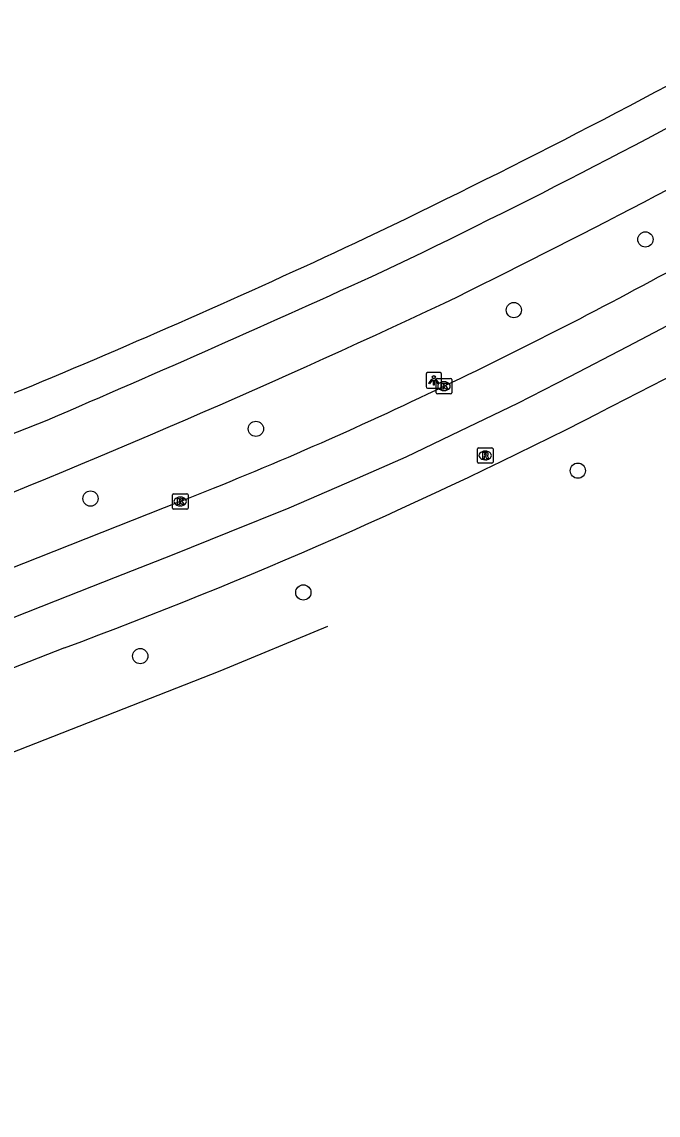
# Model space of a CAD drawing. Extents: x 157692 to 159670, y 381454 to 383289.
# Drawn here: x 158986.8 to 159027.6, y 382049.4 to 382119.6 of the extents above; entities that cross this region are included whole.
import ezdxf

# ---------------------------------------------------------------- set-up
doc = ezdxf.new("R2010")
doc.units = 0
for name, color, linetype in [('IMGEO_Boom', 7, 'Continuous'), ('IMGEO_Fietspad_gesloten', 7, 'Continuous'), ('IMGEO_Kolk', 7, 'Continuous'), ('IMGEO_Lichtpunt', 7, 'Continuous'), ('IMGEO_Rijbaan_regionaal_gesloten', 7, 'Continuous'), ('IMGEO_Rijbaan_regionaal_open', 7, 'Continuous'), ('IMGEO_Rioolput', 7, 'Continuous'), ('IMGEO_Voetpad_open', 7, 'Continuous')]:
    doc.layers.add(name, color=color, linetype=linetype)

msp = doc.modelspace()

# ---------------------------------------------------------------- linework, layer by layer
at = {"layer": 'IMGEO_Boom'}
for centre in [(159026.807, 382105.64), (159018.359, 382101.106), (159001.798, 382093.484), (159022.471, 382090.797), (158991.178, 382089.008), (159004.843, 382082.98), (158994.372, 382078.893)]:
    msp.add_circle(centre, 0.489, dxfattribs=at)
at = {"layer": 'IMGEO_Fietspad_gesloten'}
msp.add_lwpolyline([(158935.254, 382073.153), (158988.396, 382094.042)], dxfattribs=at)
for centre, radius, start, end in [((158804.999, 382532.812), 475.645, 295.51958, 299.19008), ((158767.978, 382602.977), 558.482, 296.12371, 299.07289), ((158587.029, 383029.445), 1017.877, 293.223442, 294.548286), ((158759.898, 382643.1), 598.155, 291.402525, 295.126276)]:
    msp.add_arc(centre, radius, start, end, dxfattribs=at)
at = {"layer": 'IMGEO_Kolk'}
for p, q in [((159013.374, 382095.794), (159013.374, 382096.646)), ((159013.449, 382096.72), (159014.301, 382096.72)), ((159014.375, 382096.646), (159014.375, 382095.794)), ((159013.885, 382095.94), (159013.86, 382095.94)), ((159013.862, 382096.5), (159013.887, 382096.5)), ((159014.301, 382095.72), (159013.449, 382095.72)), ((158996.438, 382088.393), (158996.438, 382089.245)), ((158996.513, 382089.319), (158997.365, 382089.319)), ((158996.926, 382089.099), (158996.951, 382089.099)), ((158997.439, 382089.245), (158997.439, 382088.393)), ((158997.365, 382088.319), (158996.513, 382088.319)), ((158996.949, 382088.539), (158996.924, 382088.539))]:
    msp.add_line(p, q, dxfattribs=at)
for points in [[(159013.374, 382095.794), (159013.374, 382096.646)], [(159013.449, 382096.72), (159014.301, 382096.72)], [(159014.375, 382096.646), (159014.375, 382095.794)], [(159013.695, 382096.42), (159013.818, 382096.42), (159013.818, 382096.269), (159013.948, 382096.42), (159014.112, 382096.42), (159013.966, 382096.269), (159014.119, 382096.02), (159013.967, 382096.02), (159013.882, 382096.184), (159013.818, 382096.117), (159013.818, 382096.02), (159013.695, 382096.02), (159013.695, 382096.42)], [(159014.301, 382095.72), (159013.449, 382095.72)], [(158996.438, 382088.393), (158996.438, 382089.245)], [(158996.513, 382089.319), (158997.365, 382089.319)], [(158996.759, 382089.019), (158996.882, 382089.019), (158996.882, 382088.868), (158997.012, 382089.019), (158997.176, 382089.019), (158997.03, 382088.868), (158997.183, 382088.619), (158997.031, 382088.619), (158996.946, 382088.783), (158996.882, 382088.716), (158996.882, 382088.619), (158996.759, 382088.619), (158996.759, 382089.019)], [(158997.439, 382089.245), (158997.439, 382088.393)], [(158997.365, 382088.319), (158996.513, 382088.319)]]:
    msp.add_lwpolyline(points, dxfattribs=at)
for centre, start, end in [((159013.451, 382096.644), 91.55205, 178.44795), ((159013.451, 382096.644), 91.55205, 178.44795), ((159014.299, 382096.644), 1.55205, 88.44795), ((159014.299, 382096.644), 1.55205, 88.44795), ((159013.451, 382095.796), 181.55205, 268.44795), ((159013.451, 382095.796), 181.55205, 268.44795), ((159014.299, 382095.796), 271.55205, 358.44795), ((159014.299, 382095.796), 271.55205, 358.44795), ((158996.515, 382089.243), 91.55205, 178.44795), ((158996.515, 382089.243), 91.55205, 178.44795), ((158997.363, 382089.243), 1.55205, 88.44795), ((158997.363, 382089.243), 1.55205, 88.44795), ((158996.515, 382088.395), 181.55205, 268.44795), ((158996.515, 382088.395), 181.55205, 268.44795), ((158997.363, 382088.395), 271.55205, 358.44795), ((158997.363, 382088.395), 271.55205, 358.44795)]:
    msp.add_arc(centre, 0.0765, start, end, dxfattribs=at)
for centre, major_axis, ratio, start_param, end_param in [((159013.861, 382096.22), (-0.387, 0.002), 0.722429, 4.712389, 7.853982), ((159013.886, 382096.22), (-0.39, 0.002), 0.717154, 1.570796, 4.712389), ((158996.925, 382088.819), (-0.387, 0.002), 0.722429, 4.712389, 7.853982), ((158996.95, 382088.819), (-0.39, 0.002), 0.717154, 1.570796, 4.712389)]:
    msp.add_ellipse(centre, major_axis=major_axis, ratio=ratio, start_param=start_param, end_param=end_param, dxfattribs=at)
at = {"layer": 'IMGEO_Lichtpunt'}
for p, q in [((159012.722, 382096.998), (159012.722, 382096.191)), ((159012.722, 382096.998), (159012.722, 382096.191)), ((159013.624, 382097.093), (159012.816, 382097.093)), ((159013.624, 382097.093), (159012.816, 382097.093)), ((159013.718, 382096.191), (159013.718, 382096.998)), ((159013.718, 382096.191), (159013.718, 382096.998)), ((159012.816, 382096.097), (159013.624, 382096.097)), ((159012.816, 382096.097), (159013.624, 382096.097))]:
    msp.add_line(p, q, dxfattribs=at)
for points in [[(159013.096, 382096.662), (159013.135, 382096.634), (159012.947, 382096.372), (159012.909, 382096.399), (159013.096, 382096.662)], [(159013.198, 382096.614), (159013.245, 382096.614), (159013.245, 382096.292), (159013.198, 382096.292), (159013.198, 382096.614)], [(159013.308, 382096.634), (159013.346, 382096.661), (159013.533, 382096.399), (159013.494, 382096.371), (159013.308, 382096.634)]]:
    msp.add_lwpolyline(points, dxfattribs=at)
msp.add_circle((159013.221, 382096.796), 0.0994, dxfattribs=at)
for centre, start, end in [((159012.816, 382096.998), 90, 180), ((159012.816, 382096.998), 90, 180), ((159013.624, 382096.998), 0, 90), ((159013.624, 382096.998), 0, 90), ((159012.816, 382096.191), 180, 270), ((159012.816, 382096.191), 180, 270), ((159013.624, 382096.191), 270, 0), ((159013.624, 382096.191), 270, 360)]:
    msp.add_arc(centre, 0.0946, start, end, dxfattribs=at)
at = {"layer": 'IMGEO_Rijbaan_regionaal_gesloten'}
msp.add_lwpolyline([(159006.387, 382080.785), (158999.484, 382077.918), (158928.548, 382050.121)], dxfattribs=at)
at = {"layer": 'IMGEO_Rijbaan_regionaal_open'}
for points in [[(159048.277, 382107.87), (159029.682, 382097.507), (159023.838, 382094.509)], [(158985.231, 382080.981), (158988.936, 382082.445), (158992.774, 382083.962), (158996.448, 382085.385), (159000.099, 382086.866), (159003.928, 382088.42), (159007.632, 382090.014), (159011.44, 382091.686), (159014.924, 382093.357), (159018.614, 382095.126), (159021.957, 382096.849), (159025.658, 382098.758), (159029.086, 382100.572)], [(158996.939, 382088.819), (158977.718, 382081.213)], [(158989.519, 382079.426), (158913.02, 382049.43)]]:
    msp.add_lwpolyline(points, dxfattribs=at)
for centre, radius, start, end in [((158879.256, 382377.88), 312.177, 295.54537, 298.90799), ((158906.53, 382318.784), 247.098, 291.46193, 295.74855), ((158877.465, 382380.973), 321.693, 290.38495, 297.06546)]:
    msp.add_arc(centre, radius, start, end, dxfattribs=at)
at = {"layer": 'IMGEO_Rioolput'}
for p, q in [((159016.021, 382091.347), (159016.021, 382092.199)), ((159016.096, 382092.273), (159016.948, 382092.273)), ((159016.509, 382092.053), (159016.534, 382092.053)), ((159017.022, 382092.199), (159017.022, 382091.347)), ((159016.948, 382091.273), (159016.096, 382091.273)), ((159016.532, 382091.493), (159016.507, 382091.493))]:
    msp.add_line(p, q, dxfattribs=at)
for points in [[(159016.021, 382091.347), (159016.021, 382092.199)], [(159016.096, 382092.273), (159016.948, 382092.273)], [(159016.61, 382091.971), (159016.358, 382091.973), (159016.358, 382091.573)], [(159016.358, 382091.573), (159016.482, 382091.573), (159016.482, 382091.735), (159016.493, 382091.735)], [(159016.536, 382091.892), (159016.482, 382091.892), (159016.482, 382091.811)], [(159016.482, 382091.811), (159016.534, 382091.811)], [(159016.54, 382091.706), (159016.611, 382091.573), (159016.751, 382091.573), (159016.686, 382091.699)], [(159017.022, 382092.199), (159017.022, 382091.347)], [(159016.948, 382091.273), (159016.096, 382091.273)]]:
    msp.add_lwpolyline(points, dxfattribs=at)
for centre, radius, start, end in [((159016.098, 382092.197), 0.0765, 91.55205, 178.44795), ((159016.098, 382092.197), 0.0765, 91.55205, 178.44795), ((159016.492, 382091.682), 0.0533, 26.02933, 88.69889), ((159016.518, 382092), 0.19, 274.7715, 282.96867), ((159016.542, 382091.796), 0.0964, 77.00612, 93.18647), ((159016.556, 382091.853), 0.0378, 276.66336, 79.67722), ((159016.609, 382091.861), 0.109, 350.36119, 89.41601), ((159016.607, 382091.861), 0.112, 277.58423, 350.98172), ((159016.591, 382091.646), 0.108, 29.51342, 73.79051), ((159016.946, 382092.197), 0.0765, 1.55205, 88.44795), ((159016.946, 382092.197), 0.0765, 1.55205, 88.44795), ((159016.098, 382091.349), 0.0765, 181.55205, 268.44795), ((159016.098, 382091.349), 0.0765, 181.55205, 268.44795), ((159016.946, 382091.349), 0.0765, 271.55205, 358.44795), ((159016.946, 382091.349), 0.0765, 271.55205, 358.44795)]:
    msp.add_arc(centre, radius, start, end, dxfattribs=at)
for centre, major_axis, ratio, start_param, end_param in [((159016.508, 382091.773), (-0.387, 0.002), 0.722429, 4.712389, 7.853982), ((159016.533, 382091.773), (-0.39, 0.002), 0.717154, 1.570796, 4.712389)]:
    msp.add_ellipse(centre, major_axis=major_axis, ratio=ratio, start_param=start_param, end_param=end_param, dxfattribs=at)
at = {"layer": 'IMGEO_Voetpad_open'}
msp.add_lwpolyline([(158934.377, 382075.37), (158987.376, 382096.23)], dxfattribs=at)
for centre, radius, start, end in [((158783.336, 382576.588), 522.077, 295.59363, 298.91743), ((158780.814, 382592.193), 537.259, 292.61109, 295.11733)]:
    msp.add_arc(centre, radius, start, end, dxfattribs=at)

doc.saveas('drawing.dxf')
